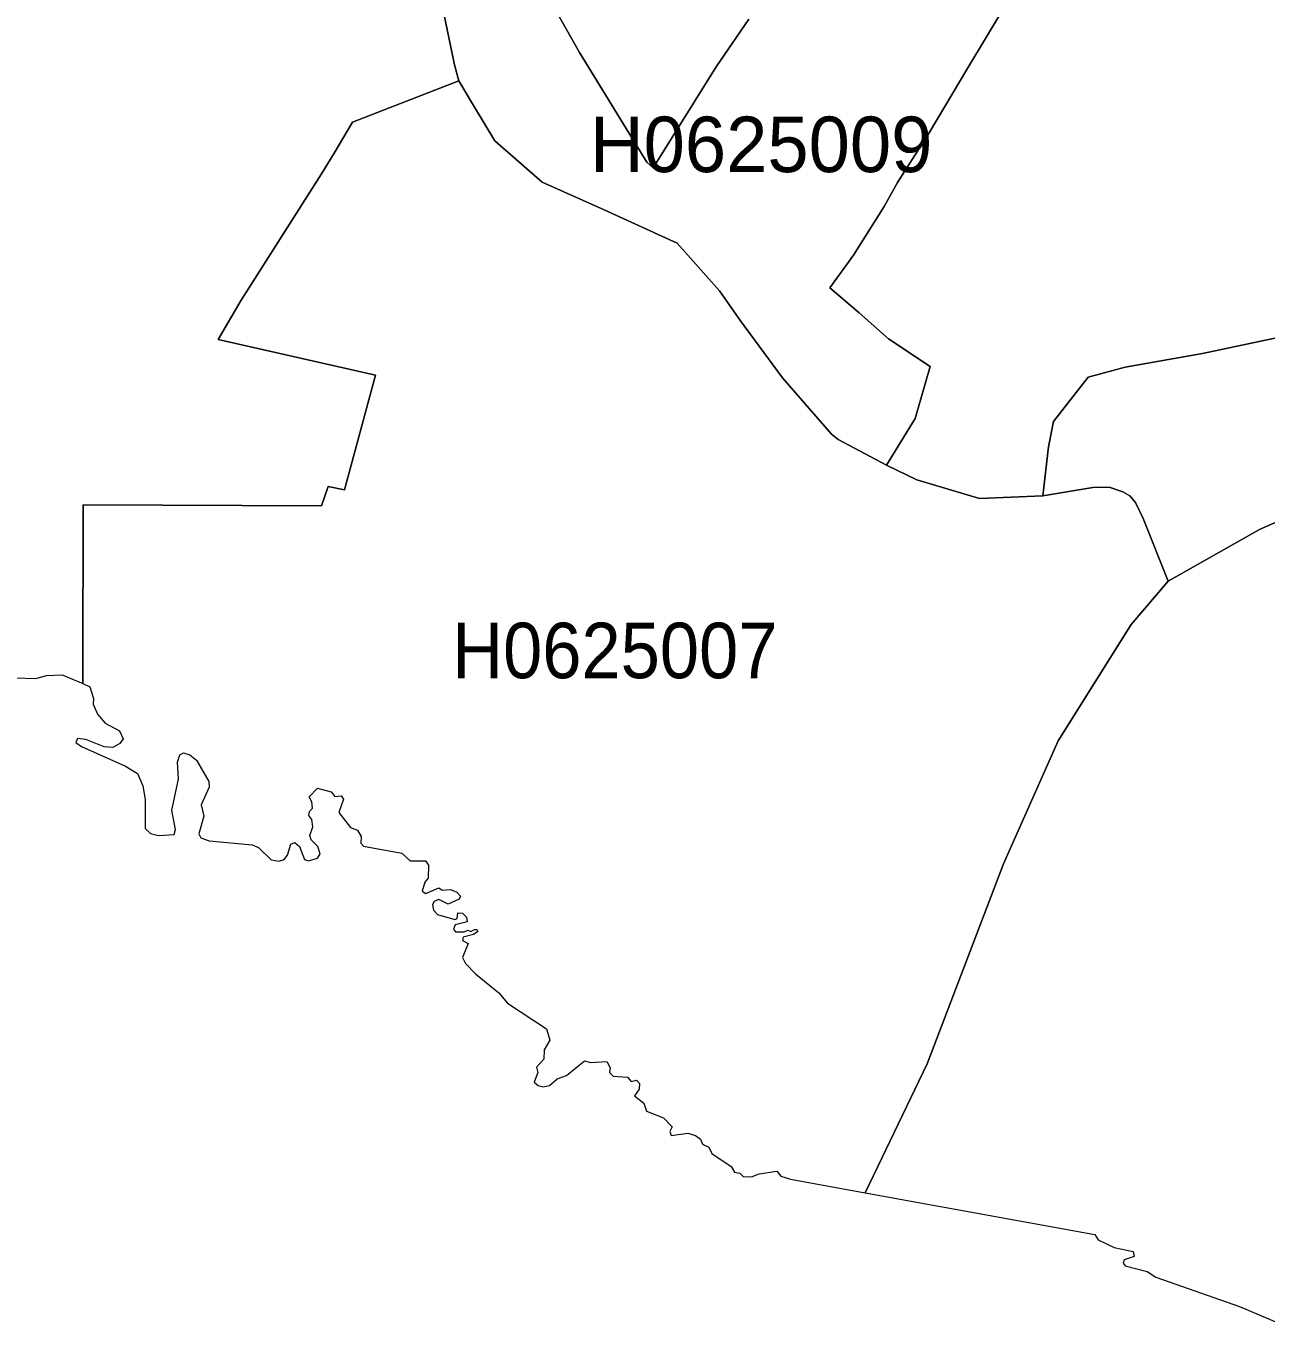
# Model space of a CAD drawing. Extents: x 369010 to 739155, y 6377141 to 6616555.
# Drawn here: x 526342 to 528578, y 6470619 to 6472956 of the extents above; entities that cross this region are included whole.
import ezdxf
from ezdxf.enums import TextEntityAlignment as Align

# ---------------------------------------------------------------- set-up
doc = ezdxf.new("R2010")
doc.units = 0
doc.header["$LTSCALE"] = 40
doc.layers.add('1', color=7, linetype='Continuous', lineweight=13)
doc.layers.add('2', color=7, linetype='Continuous')

msp = doc.modelspace()

# ---------------------------------------------------------------- linework, layer by layer
at = {"layer": '1'}
for points in [[(527271.75, 6473029.04), (527339.77, 6472907.89), (527461.25, 6472710.44), (527472.5, 6472700.02), (527586.54, 6472882.24), (527644.96, 6472967.8)], [(527644.96, 6472967.8), (527586.54, 6472882.24), (527472.5, 6472700.02), (527461.25, 6472710.44), (527339.77, 6472907.89), (527271.75, 6473029.04)], [(526321.76, 6471781.14), (526359.99, 6471780.48), (526379.35, 6471785.44), (526407.16, 6471786.77), (526444.39, 6471771.21), (526444.73, 6471794.38), (526445.06, 6472093.28), (526874.87, 6472091.13), (526886.79, 6472125.88), (526916.08, 6472120.26), (526972.19, 6472326.97), (526688.51, 6472390.69), (526730.05, 6472462.02), (526874.54, 6472689.59), (526897.38, 6472726.66), (526930.48, 6472782.27), (527122.63, 6472856.91), (527114.69, 6472885.88), (527088.54, 6473010.83)], [(527088.54, 6473010.83), (527114.69, 6472885.88), (527122.63, 6472856.91), (527147.29, 6472815.54), (527187.18, 6472748.68), (527272.41, 6472674.53), (527384.29, 6472624.71), (527516.03, 6472564.8), (527592.5, 6472478.41), (527630.4, 6472424.78), (527705.7, 6472321.84), (527794.08, 6472220.22), (527806.33, 6472210.62), (527893.38, 6472164.61), (527945.02, 6472248.69), (527972, 6472342.36), (527897.02, 6472392.18), (527843.9, 6472438.85), (527791.1, 6472483.87), (527833.97, 6472543.12), (527889.08, 6472630.51), (527912.91, 6472673.87), (527970.18, 6472763.57), (528038.2, 6472877.27), (528112.67, 6473001.23)], [(528112.67, 6473001.23), (528038.2, 6472877.27), (527970.18, 6472763.57), (527912.91, 6472673.87), (527889.08, 6472630.51), (527833.97, 6472543.12), (527791.1, 6472483.87), (527843.9, 6472438.85), (527897.02, 6472392.18), (527972, 6472342.36), (527945.02, 6472248.69), (527893.38, 6472164.61), (527948.16, 6472137.97), (528061.2, 6472104.7), (528175.23, 6472109.17), (528185.5, 6472197.88), (528194.43, 6472243.23), (528256.83, 6472323.33), (528323.69, 6472341.37), (528463.21, 6472365.7), (528596.61, 6472394.17)], [(527122.63, 6472856.91), (526930.48, 6472782.27), (526897.38, 6472726.66), (526874.54, 6472689.59), (526730.05, 6472462.02), (526688.51, 6472390.69), (526972.19, 6472326.97), (526916.08, 6472120.26), (526886.79, 6472125.88), (526874.87, 6472091.13), (526445.06, 6472093.28), (526444.73, 6471794.38), (526444.39, 6471771.21), (526457.14, 6471765.25), (526464.09, 6471744.4), (526463.43, 6471733.97), (526471.04, 6471715.93), (526484.94, 6471699.88), (526510.6, 6471685.97), (526517.55, 6471671.41), (526511.26, 6471663.13), (526498.84, 6471656.18), (526482.79, 6471656.85), (526450.19, 6471670.09), (526434.96, 6471672.07), (526432.15, 6471665.12), (526441.91, 6471657.51), (526521.68, 6471622.09), (526543.2, 6471608.85), (526552.96, 6471586.67), (526556.77, 6471562.51), (526556.77, 6471510.04), (526566.7, 6471501.11), (526580.77, 6471497.13), (526609.07, 6471499.29), (526611.55, 6471508.39), (526604.77, 6471543.14), (526617.35, 6471599.08), (526615.19, 6471629.54), (526619.17, 6471642.45), (526625.95, 6471646.09), (526637.7, 6471642.45), (526649.29, 6471633.18), (526671.63, 6471594.45), (526672.29, 6471584.35), (526658.06, 6471552.41), (526662.69, 6471532.06), (526653.43, 6471500.44), (526657.4, 6471493.33), (526672.13, 6471487.53), (526749.58, 6471480.75), (526761.33, 6471475.62), (526784.17, 6471453.44), (526798.57, 6471450.96), (526807.51, 6471454.1), (526813.3, 6471461.72), (526819.76, 6471481.74), (526826.54, 6471484.72), (526835.15, 6471477.77), (526844.09, 6471454.1), (526851.2, 6471451.62), (526867.59, 6471456.75), (526872.55, 6471464.53), (526868.25, 6471477.44), (526856.5, 6471489.36), (526854.02, 6471497.13), (526859.31, 6471513.02), (526857.16, 6471526.26), (526851.86, 6471533.38), (526853.19, 6471540.66), (526858.65, 6471546.62), (526857.49, 6471558.2), (526852.36, 6471567.14), (526867.42, 6471582.53), (526892.41, 6471575.75), (526898.87, 6471567.8), (526910.45, 6471568.96), (526914.76, 6471562.84), (526905.82, 6471538.84), (526927.17, 6471511.86), (526939.75, 6471506.9), (526946.53, 6471495.81), (526945.54, 6471483.56), (526950.51, 6471478.27), (527019.85, 6471465.36), (527034.91, 6471451.62), (527062.55, 6471451.62), (527067.68, 6471444.17), (527067.19, 6471420.51), (527061.23, 6471413.22), (527056.43, 6471397.17), (527062.88, 6471392.87), (527086.05, 6471402.96), (527092.51, 6471398.99), (527107.24, 6471400.31), (527118.66, 6471395.02), (527125.44, 6471387.9), (527123.29, 6471382.44), (527102.93, 6471373.83), (527086.05, 6471382.11)], [(527187.18, 6472748.68), (527147.29, 6472815.54), (527122.63, 6472856.91)], [(527086.05, 6471382.11), (527077.78, 6471378.47), (527074.63, 6471372.84), (527076.78, 6471362.74), (527084.23, 6471355.3), (527115.18, 6471345.86), (527119.48, 6471348.01), (527120.48, 6471357.78), (527128.75, 6471357.28), (527136.2, 6471350.5), (527137.36, 6471341.89), (527115.51, 6471336.26), (527113.03, 6471328.65), (527116.51, 6471323.69), (527131.9, 6471323.69), (527138.35, 6471326.83), (527143.81, 6471324.35), (527150.6, 6471327.99), (527154.9, 6471327.99), (527156.39, 6471324.35), (527148.61, 6471319.05), (527130.41, 6471313.92), (527129.25, 6471308.29), (527139.35, 6471302.83), (527129.25, 6471277.34), (527134.38, 6471266.59), (527152.42, 6471248.05), (527194.79, 6471213.63), (527210.18, 6471195.59), (527280.35, 6471149.08), (527286.15, 6471128.56), (527276.38, 6471111.34), (527275.39, 6471094.13), (527262.48, 6471080.23), (527264.96, 6471070.46), (527258.34, 6471053.25), (527265.46, 6471046.8), (527274.07, 6471044.65), (527285.65, 6471047.13), (527299.55, 6471059.04), (527316.77, 6471065.17), (527349.04, 6471091.65), (527359.63, 6471088.34), (527389.09, 6471090.16), (527395.05, 6471078.74), (527393.73, 6471070.13), (527400.51, 6471064.01), (527426.33, 6471062.19), (527433.11, 6471054.41), (527442.38, 6471056.56), (527447.84, 6471050.44), (527447.51, 6471040.34), (527439.24, 6471028.59), (527456.12, 6471014.86), (527460.75, 6471000.62), (527491.37, 6470988.71), (527506.76, 6470972.65), (527502.46, 6470964.05), (527505.44, 6470957.09), (527535.4, 6470961.07), (527548.8, 6470956.76), (527558.07, 6470950.31), (527561.71, 6470941.04), (527572.97, 6470935.74), (527578.26, 6470924.16), (527613.51, 6470900.82), (527619.14, 6470890.89), (527628.91, 6470888.74), (527635.03, 6470883.28), (527650.09, 6470882.29), (527663.99, 6470887.91), (527695.77, 6470892.71), (527702.56, 6470883.61), (527720.43, 6470877.98), (527855.15, 6470853.49), (527966.87, 6471086.19), (528104.07, 6471446.32), (528202.71, 6471667.93), (528334.45, 6471877.79), (528400.98, 6471955.58), (528355.8, 6472068.45), (528342.23, 6472097.42), (528331.97, 6472109.17), (528319.55, 6472116.62), (528294.56, 6472124.73), (528265.27, 6472124.39), (528175.23, 6472109.17), (528061.2, 6472104.7), (527948.16, 6472137.97), (527893.38, 6472164.61), (527806.33, 6472210.62), (527794.08, 6472220.22), (527705.7, 6472321.84), (527630.4, 6472424.78), (527592.5, 6472478.41), (527516.03, 6472564.8), (527384.29, 6472624.71), (527272.41, 6472674.53), (527187.18, 6472748.68)], [(528596.61, 6472394.17), (528463.21, 6472365.7), (528323.69, 6472341.37), (528256.83, 6472323.33), (528194.43, 6472243.23), (528185.5, 6472197.88), (528175.23, 6472109.17), (528265.27, 6472124.39), (528294.56, 6472124.73), (528319.55, 6472116.62), (528331.97, 6472109.17), (528342.23, 6472097.42), (528355.8, 6472068.45), (528400.98, 6471955.58), (528565.99, 6472048.43), (528665.95, 6472093.28)], [(528665.95, 6472093.28), (528565.99, 6472048.43), (528400.98, 6471955.58), (528334.45, 6471877.79), (528202.71, 6471667.93), (528104.07, 6471446.32), (527966.87, 6471086.19), (527855.15, 6470853.49), (528268.74, 6470778.52), (528274.87, 6470768.75), (528304, 6470755.18), (528337.93, 6470747.73), (528339.75, 6470738.63), (528321.54, 6470733), (528319.72, 6470726.88), (528323.69, 6470722.24), (528362.92, 6470712.15), (528378.64, 6470701.39), (528529.74, 6470649.09), (528600.58, 6470618.97)]]:
    msp.add_lwpolyline(points, dxfattribs=at)

# ---------------------------------------------------------------- texts
at = {"layer": '2'}
msp.add_text('H0625009', height=100, dxfattribs=at).set_placement((527667.49, 6472692.54), align=Align.CENTER)
at = {"layer": '2', "width": 0.95}
msp.add_text('H0625007', height=100, dxfattribs=at).set_placement((527403.56, 6471780.74), align=Align.CENTER)

doc.saveas('drawing.dxf')
